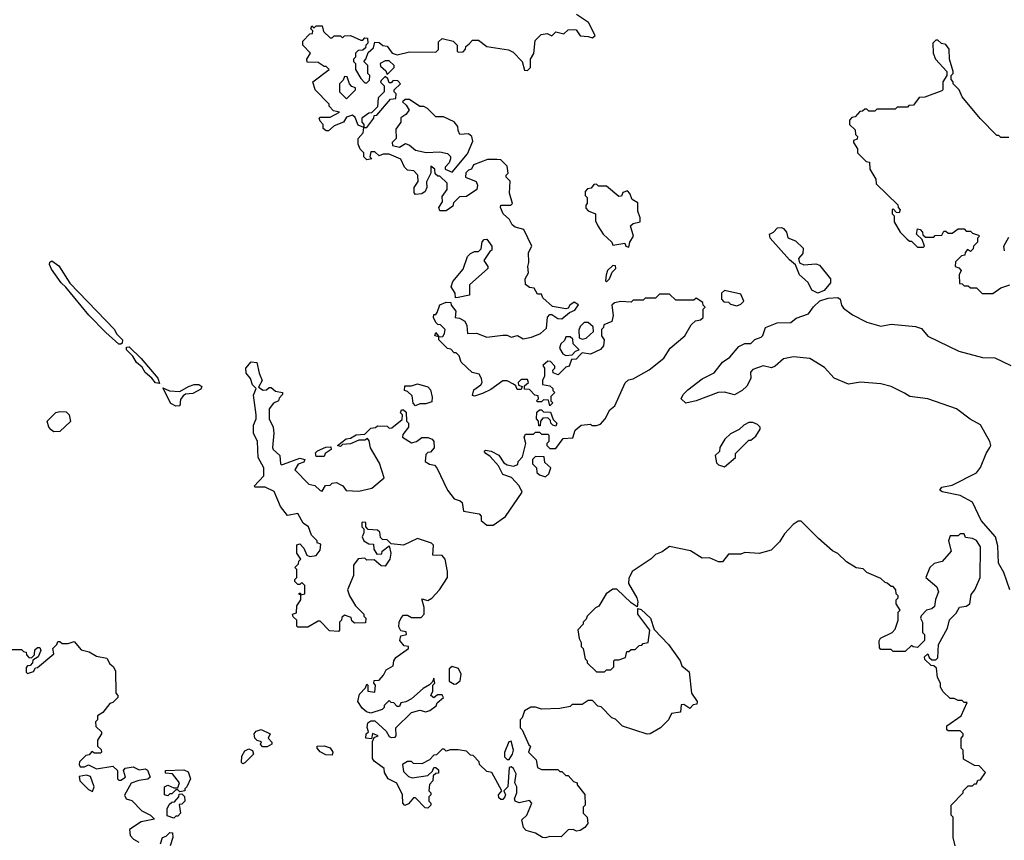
# Model space of a CAD drawing. Extents: x 2210602 to 2357277, y 510288 to 673808.
# Tile 448 of 464: x 2332237 to 2337082, y 651932 to 655970. Entities that reach past the tile are written whole.
import ezdxf

# ---------------------------------------------------------------- set-up
doc = ezdxf.new("R2010")
doc.units = 0

msp = doc.modelspace()

# ---------------------------------------------------------------- linework, layer by layer
at = {"layer": '0CON05XD'}
for points in [[(2334448.3, 655851.7), (2334465, 655870), (2334495, 655870), (2334535, 655837.5), (2334641.7, 655821.7), (2334665, 655810), (2334710, 655765), (2334721.7, 655721.7), (2334735, 655720), (2334750, 655735), (2334750, 655775), (2334767, 655803), (2334773, 655867), (2334803, 655897), (2334831.7, 655901.7), (2334855, 655890), (2334875, 655910), (2334915, 655900), (2334935, 655920), (2334965, 655922.5), (2334975, 655920), (2334995, 655890), (2335035, 655887.5), (2335055, 655880), (2335068.3, 655891.7), (2335035.7, 655955.7), (2334977.5, 655995)], [(2333715, 653360), (2333718.3, 653388.3), (2333700, 653395), (2333700, 653405), (2333673, 653433), (2333657.5, 653475), (2333631.7, 653491.7), (2333605, 653540), (2333555, 653530), (2333520, 653575), (2333488.3, 653648.3), (2333445, 653670), (2333395, 653670), (2333390, 653675), (2333437.5, 653725), (2333437.5, 653765), (2333410, 653815), (2333407.5, 653895), (2333387.5, 653935), (2333387.5, 653975), (2333400, 654005), (2333400, 654025), (2333387, 654123), (2333400, 654155), (2333382.7, 654172.7), (2333372, 654205), (2333350.5, 654230.5), (2333350, 654255), (2333375, 654286), (2333403.6, 654283.6), (2333415, 654230), (2333430, 654195), (2333411.7, 654161.7), (2333435, 654147.5), (2333451.7, 654148.3), (2333465, 654160), (2333475, 654160), (2333495, 654142.5), (2333530, 654135), (2333530, 654125), (2333513, 654107), (2333510, 654095), (2333485, 654082.5), (2333463.8, 654055), (2333463.8, 654005), (2333483.3, 653965), (2333486.7, 653935), (2333481.2, 653865), (2333484.4, 653854.4), (2333516.7, 653825), (2333520, 653785), (2333525, 653780), (2333535, 653782.5), (2333615, 653812.5), (2333640, 653805), (2333635, 653792.5), (2333607.5, 653782.5), (2333590, 653755), (2333660, 653685), (2333688.3, 653678.3), (2333715, 653652.5), (2333725, 653650), (2333741.7, 653678.3), (2333765, 653680), (2333775, 653690), (2333795, 653692.5), (2333813.3, 653683.3), (2333826.4, 653676.4), (2333843, 653653), (2333905, 653650), (2333970, 653665), (2334030, 653715), (2334007, 653787), (2333963, 653863), (2333957, 653897), (2333948.3, 653908.3), (2333935, 653900), (2333905, 653900), (2333865, 653882.5), (2333825, 653880), (2333815, 653870), (2333800, 653875), (2333843, 653907), (2333865, 653910), (2333893, 653927), (2333935, 653930), (2333965, 653960), (2333987, 653963), (2333998.3, 653971.7), (2334045, 653970), (2334055, 653960), (2334068.3, 653961.7), (2334118.3, 654001.7), (2334120, 654025), (2334110, 654035), (2334115, 654050), (2334125, 654050), (2334138.3, 654038.3), (2334140, 653995), (2334150, 653985), (2334150, 653965), (2334121.7, 653928.3), (2334120, 653915), (2334165, 653887.5), (2334190, 653895), (2334215, 653913.3), (2334245, 653914), (2334266, 653906), (2334274.1, 653894.1), (2334276.4, 653863.6), (2334258.3, 653841.7), (2334245, 653840), (2334235, 653830), (2334232.5, 653795), (2334253, 653783), (2334278.3, 653778.3), (2334290, 653765), (2334342.5, 653655), (2334375, 653612.5), (2334405, 653602.5), (2334413.6, 653593.6), (2334420.7, 653550.7), (2334498.3, 653538.3), (2334507, 653527), (2334507.5, 653505), (2334535, 653483.3), (2334567, 653483), (2334627.5, 653525), (2334708.8, 653645), (2334695, 653676.7), (2334657, 653717), (2334615, 653732.5), (2334593.3, 653775), (2334551.2, 653821.2), (2334530, 653835), (2334522.5, 653845), (2334528.3, 653851.7), (2334556.4, 653846.4), (2334595, 653827.5), (2334620, 653790), (2334635, 653780), (2334666.7, 653773.3), (2334688.3, 653781.7), (2334690, 653795), (2334711.7, 653818.3), (2334727.5, 653885), (2334720, 653915), (2334725, 653930), (2334765, 653930), (2334775, 653940), (2334795, 653940), (2334805, 653930), (2334835, 653930), (2334840, 653925), (2334840, 653895), (2334830, 653885), (2334830, 653875), (2334845, 653860), (2334875, 653860), (2334911.7, 653908.3), (2334958.3, 653911.7), (2334970, 653950), (2335000, 653975), (2335045, 653980), (2335053, 653973), (2335075, 653972.5), (2335095, 653980), (2335117.5, 654005), (2335140.7, 654049.3), (2335165, 654070), (2335217, 654183), (2335233, 654197), (2335255, 654202.5), (2335335, 654247.5), (2335406.7, 654305), (2335437, 654353), (2335510, 654415), (2335541.7, 654468.3), (2335561.7, 654488.3), (2335587, 654493), (2335600, 654505), (2335600, 654545), (2335610, 654555), (2335600, 654565), (2335598.3, 654578.3), (2335565, 654600), (2335555, 654590), (2335465, 654590), (2335435, 654620), (2335385, 654620), (2335365, 654600), (2335315, 654600), (2335305, 654590), (2335255, 654590), (2335245, 654580), (2335195, 654582.5), (2335163, 654577), (2335150, 654565), (2335157.5, 654515), (2335150, 654485), (2335111.7, 654468.3), (2335110, 654455), (2335100, 654445), (2335100, 654415), (2335112.5, 654395), (2335110, 654365), (2335095, 654347.5), (2335046.4, 654323.6), (2335005, 654330), (2334995, 654320), (2334975, 654300), (2334951.7, 654298.3), (2334940, 654265), (2334925, 654260), (2334887, 654223), (2334861.7, 654231.7), (2334860, 654245), (2334870, 654255), (2334870, 654265), (2334848.3, 654288.3), (2334835, 654290), (2334811.7, 654268.3), (2334820, 654255), (2334820, 654215), (2334810, 654195), (2334810, 654175), (2334845, 654167.5), (2334860, 654155), (2334860, 654145), (2334870, 654135), (2334850, 654115), (2334850, 654095), (2334860, 654085), (2334845, 654070), (2334838.3, 654098.3), (2334815, 654100), (2334805, 654090), (2334785, 654090), (2334780, 654095), (2334790, 654105), (2334788.3, 654118.3), (2334771.7, 654121.7), (2334745, 654150), (2334721.7, 654151.7), (2334721.7, 654168.3), (2334740, 654185), (2334735, 654200), (2334705, 654200), (2334690, 654185), (2334691.7, 654171.7), (2334710, 654165), (2334705, 654150), (2334685, 654150), (2334678.3, 654168.3), (2334667, 654177), (2334635, 654192.5), (2334615, 654192.5), (2334555, 654150), (2334515, 654130), (2334475, 654117.5), (2334465, 654120), (2334471.7, 654148.3), (2334506.4, 654173.6), (2334512.5, 654185), (2334510, 654205), (2334497.5, 654225), (2334463.6, 654233.6), (2334410, 654285), (2334400, 654315), (2334385, 654330), (2334375, 654330), (2334358.3, 654348.3), (2334341.7, 654351.7), (2334300, 654395), (2334300, 654410), (2334280, 654415), (2334285, 654430), (2334300, 654410), (2334318.3, 654411.7), (2334327.5, 654425), (2334330, 654445), (2334308.3, 654468.3), (2334295, 654470), (2334285, 654480), (2334273.3, 654505), (2334275, 654520), (2334285, 654520), (2334291.7, 654528.3), (2334303.6, 654566.4), (2334335, 654580), (2334358.3, 654578.3), (2334360, 654565), (2334382.5, 654535), (2334380, 654505), (2334401.7, 654501.7), (2334427, 654487), (2334437.5, 654465), (2334440, 654425), (2334485, 654427.5), (2334535, 654407.5), (2334615, 654417.5), (2334635, 654417.5), (2334655, 654407.5), (2334686.4, 654416.4), (2334715, 654400), (2334755, 654407.5), (2334800, 654425), (2334828.8, 654451.2), (2334833.6, 654506.4), (2334845, 654520), (2334855, 654520), (2334885, 654500), (2334905, 654497.5), (2334941.7, 654528.3), (2334969.3, 654540.7), (2334987, 654567), (2334965, 654580), (2334944.1, 654565.9), (2334935, 654550), (2334925, 654547.5), (2334858.3, 654558.3), (2334811.7, 654601.7), (2334805, 654620), (2334785, 654620), (2334768.3, 654648.3), (2334745, 654652.5), (2334726.4, 654666.4), (2334723.8, 654695), (2334741.2, 654725), (2334736.7, 654755), (2334742.5, 654775), (2334740, 654825), (2334756.7, 654855), (2334717.5, 654937.5), (2334675, 654948.8), (2334660.5, 654960.5), (2334646.8, 654986.8), (2334615.8, 655015), (2334602.5, 655045), (2334605, 655057.5), (2334653, 655057), (2334662.5, 655065), (2334646.4, 655116.4), (2334650, 655175), (2334630, 655195), (2334630, 655205), (2334640, 655215), (2334635, 655250), (2334605, 655280), (2334585, 655282.5), (2334538.3, 655281.7), (2334470, 655255), (2334460, 655235), (2334445, 655230), (2334433, 655217), (2334430, 655195), (2334483, 655173), (2334490, 655155), (2334486.1, 655133.9), (2334435, 655100), (2334401.7, 655098.3), (2334371.7, 655068.3), (2334368.3, 655051.7), (2334335, 655030), (2334305, 655030), (2334300, 655045), (2334317, 655073), (2334315, 655100), (2334340, 655135), (2334340, 655165), (2334305, 655200), (2334295, 655200), (2334281.7, 655211.7), (2334280, 655235), (2334260, 655250), (2334260, 655215), (2334238.3, 655171.7), (2334240, 655145), (2334232.5, 655125), (2334215, 655112.5), (2334185, 655110), (2334178.3, 655118.3), (2334177.5, 655145), (2334197, 655173), (2334196.7, 655205), (2334177, 655227), (2334145, 655230), (2334130, 655245), (2334113, 655283), (2334055, 655307.5), (2334025, 655307.5), (2334005, 655300), (2333985, 655320), (2333965, 655320), (2333960, 655295), (2333970, 655285), (2333945, 655280), (2333930, 655295), (2333930, 655315), (2333913, 655333), (2333903, 655357), (2333902.5, 655385), (2333927, 655413), (2333930, 655440), (2333901.7, 655451.7), (2333888.3, 655488.3), (2333875, 655500), (2333845, 655490), (2333830, 655465), (2333785, 655447.5), (2333757, 655423), (2333745, 655422.5), (2333730, 655435), (2333730, 655455), (2333715, 655470), (2333710, 655485), (2333715, 655490), (2333765, 655490), (2333810, 655515), (2333781.7, 655521.7), (2333760, 655545), (2333760, 655555), (2333690, 655625), (2333680, 655665), (2333760, 655725), (2333745, 655740), (2333735, 655740), (2333705, 655760), (2333651.7, 655761.7), (2333650, 655775), (2333667.5, 655805), (2333630, 655845), (2333630, 655865), (2333665, 655900), (2333678.3, 655901.7), (2333680, 655915), (2333670, 655925), (2333675, 655940), (2333685, 655930), (2333695, 655940), (2333725, 655940), (2333731.7, 655911.7), (2333765, 655880), (2333775, 655880), (2333785, 655890), (2333815, 655890), (2333825, 655880), (2333835, 655890), (2333865, 655892.5), (2333915, 655870), (2333925, 655870), (2333935, 655880), (2333948.3, 655878.3), (2333950, 655855), (2333940, 655845), (2333938.3, 655831.7), (2333925, 655820), (2333901.7, 655818.3), (2333890, 655805), (2333890, 655785), (2333880, 655775), (2333880, 655765), (2333890, 655755), (2333890, 655725), (2333915, 655680), (2333935, 655660), (2333945, 655660), (2333958.3, 655671.7), (2333960, 655695), (2333950, 655705), (2333950, 655745), (2333930, 655765), (2333940, 655775), (2333951.7, 655808.3), (2333978.3, 655831.7), (2333985, 655860), (2334005, 655857.5), (2334023, 655843), (2334045, 655840), (2334070, 655805), (2334095, 655797.5), (2334155, 655812.5), (2334285, 655810), (2334297, 655823), (2334298.3, 655861.7), (2334315, 655877.5), (2334370, 655865), (2334390, 655845), (2334390, 655815), (2334395, 655810), (2334418.3, 655811.7), (2334430, 655825), (2334431.7, 655838.3), (2334448.3, 655851.7)], [(2337105, 655390), (2337065, 655390), (2337055, 655400), (2337045, 655400), (2336963.6, 655483.6), (2336875, 655590), (2336860, 655625), (2336830, 655655), (2336830, 655665), (2336820, 655675), (2336820, 655695), (2336830, 655705), (2336830, 655715), (2336812.5, 655775), (2336810, 655825), (2336795, 655847.5), (2336773, 655853), (2336755, 655870), (2336745, 655870), (2336730, 655855), (2336732.5, 655805), (2336743.3, 655775), (2336800, 655715), (2336800, 655695), (2336780, 655665), (2336780, 655625), (2336775, 655620), (2336691.7, 655588.3), (2336663, 655587), (2336635, 655550), (2336613, 655547), (2336605, 655540), (2336555, 655540), (2336545, 655530), (2336455, 655530), (2336445, 655520), (2336415, 655520), (2336405, 655530), (2336395, 655530), (2336385, 655520), (2336371.7, 655518.3), (2336348.3, 655491.7), (2336331.7, 655488.3), (2336320, 655475), (2336320, 655455), (2336348.3, 655428.3), (2336350, 655405), (2336360, 655395), (2336358.3, 655381.7), (2336340, 655375), (2336340, 655365), (2336360, 655335), (2336360, 655315), (2336401.7, 655271.7), (2336418.3, 655268.3), (2336420, 655235), (2336450, 655185), (2336451.7, 655161.7), (2336558.3, 655058.3), (2336560, 655045), (2336570, 655035), (2336565, 655020), (2336551.7, 655021.7), (2336535, 655040), (2336530, 655035), (2336530, 655015), (2336540, 655005), (2336540, 654975), (2336570, 654925), (2336601.7, 654891.7), (2336615, 654880), (2336625, 654880), (2336655, 654850), (2336685, 654850), (2336690, 654855), (2336678.3, 654888.3), (2336650, 654915), (2336655, 654940), (2336668.3, 654938.3), (2336680, 654925), (2336681.7, 654911.7), (2336695, 654900), (2336735, 654900), (2336742.5, 654907.5), (2336775, 654910), (2336785, 654930), (2336795, 654930), (2336805, 654920), (2336825, 654920), (2336855, 654940), (2336885, 654940), (2336895, 654930), (2336915, 654930), (2336925, 654920), (2336955, 654910), (2336960, 654905), (2336950, 654895), (2336950, 654875), (2336930, 654855), (2336928.3, 654841.7), (2336915, 654830), (2336901.7, 654838.3), (2336890, 654825), (2336888.3, 654811.7), (2336871.7, 654808.3), (2336841.7, 654778.3), (2336840, 654755), (2336858.3, 654748.3), (2336870, 654735), (2336860, 654715), (2336861.7, 654671.7), (2336875, 654670), (2336885, 654660), (2336905, 654660), (2336915, 654650), (2336945, 654650), (2336973, 654623), (2337025, 654622.5)], [(2334045, 655700), (2334080, 655735), (2334080, 655745), (2334055, 655767.5), (2334035, 655767.5), (2334010, 655755), (2334011.7, 655741.7), (2334038.3, 655718.3), (2334045, 655700)], [(2333845, 655580), (2333890, 655625), (2333890, 655635), (2333871.7, 655641.7), (2333860, 655655), (2333848.3, 655688.3), (2333835, 655690), (2333828.3, 655671.7), (2333810, 655655), (2333810, 655615), (2333845, 655580)], [(2333945, 655440), (2333980, 655485), (2333981.7, 655498.3), (2333995, 655500), (2334061.7, 655578.3), (2334088.3, 655581.7), (2334090, 655605), (2334080, 655615), (2334080, 655625), (2334110, 655655), (2334098.3, 655668.3), (2334075, 655670), (2334065, 655660), (2334055, 655660), (2334048.3, 655678.3), (2334035, 655690), (2334015, 655670), (2334013, 655663), (2334030, 655645), (2334030, 655615), (2334000, 655585), (2333998.3, 655541.7), (2333968.3, 655511.7), (2333955, 655510), (2333920, 655485), (2333920, 655465), (2333930, 655455), (2333930, 655440), (2333945, 655440)], [(2334365, 655220), (2334440.7, 655309.3), (2334467, 655373), (2334462.5, 655395), (2334445, 655407.5), (2334402.5, 655405), (2334393.9, 655423.9), (2334393.3, 655445), (2334375, 655467.5), (2334321.7, 655491.7), (2334285, 655492.5), (2334243.6, 655533.6), (2334225, 655542.5), (2334205, 655542.5), (2334155, 655577.5), (2334133, 655577), (2334120, 655565), (2334139.3, 655549.3), (2334152.5, 655525), (2334136.4, 655503.6), (2334113, 655487), (2334112.5, 655465), (2334088.3, 655431.7), (2334090, 655385), (2334070, 655365), (2334071.7, 655351.7), (2334105, 655342.5), (2334135, 655360), (2334155, 655352.5), (2334185, 655327.5), (2334237, 655317), (2334305, 655320), (2334341.7, 655311.7), (2334357, 655297), (2334357.5, 655285), (2334350, 655265), (2334330, 655245), (2334330, 655235), (2334365, 655220)], [(2335235, 654850), (2335240, 654875), (2335256.7, 654905), (2335242.5, 654955), (2335255, 654967.5), (2335290, 654975), (2335290, 654995), (2335278.3, 655028.3), (2335278.3, 655068.3), (2335250, 655085), (2335240, 655115), (2335227, 655127), (2335205, 655120), (2335198.3, 655101.7), (2335185, 655100), (2335125, 655150), (2335085, 655150), (2335075, 655160), (2335061.7, 655158.3), (2335048.3, 655141.7), (2335031.7, 655138.3), (2335020, 655125), (2335020, 655105), (2335030, 655095), (2335030, 655065), (2335023, 655057), (2335023, 655043), (2335035, 655030), (2335070, 655015), (2335070.7, 654980.7), (2335082.5, 654955), (2335107.5, 654915), (2335150, 654875), (2335155, 654860), (2335215, 654870), (2335220, 654855), (2335235, 654850)], [(2336165, 654623.8), (2336135, 654638.8), (2336116.7, 654676.7), (2336075, 654714), (2336054.2, 654764.2), (2336025, 654788), (2335929.2, 654895), (2335926.2, 654913.8), (2335946.4, 654923.6), (2335966, 654945), (2335985, 654947.5), (2335995, 654942.5), (2336009.5, 654925), (2336016.1, 654896.1), (2336055, 654882.2), (2336092.7, 654845), (2336090.8, 654819.2), (2336068.8, 654795), (2336074.1, 654774.1), (2336095, 654764.2), (2336155, 654768), (2336172.7, 654762.7), (2336227.5, 654695), (2336227.5, 654675), (2336195, 654637.5), (2336165, 654623.8)], [(2334381.7, 654601.7), (2334380, 654625), (2334360, 654655), (2334368.3, 654681.7), (2334418.3, 654741.7), (2334440, 654805), (2334455, 654820), (2334475, 654830), (2334495, 654830), (2334508.3, 654841.7), (2334513, 654877), (2334521.7, 654888.3), (2334535, 654890), (2334560, 654855), (2334560, 654835), (2334550, 654830), (2334520, 654785), (2334540, 654755), (2334540, 654745), (2334450, 654665), (2334450, 654615), (2334395, 654602.5), (2334381.7, 654601.7)], [(2337083, 654833), (2337080, 654855), (2337105, 654900)], [(2332735, 654372.5), (2332725, 654372.5), (2332660, 654430), (2332576.1, 654516.1), (2332463.9, 654653.9), (2332440, 654675), (2332393, 654743), (2332383.8, 654765), (2332385, 654777.5), (2332395, 654782.5), (2332428.6, 654758.6), (2332484, 654674), (2332702.5, 654445), (2332713.8, 654423.8), (2332742.5, 654395), (2332741.7, 654378.3), (2332735, 654372.5)], [(2335125, 654680), (2335140, 654695), (2335151.7, 654728.3), (2335170, 654745), (2335168.3, 654758.3), (2335155, 654760), (2335130, 654735), (2335122.5, 654715), (2335120, 654685), (2335125, 654680)], [(2337025, 654622.5), (2337065, 654650), (2337110, 654665)], [(2335765, 654562.5), (2335785, 654570), (2335800, 654585), (2335785, 654620), (2335705, 654637.5), (2335690, 654625), (2335690, 654595), (2335701.7, 654581.7), (2335725, 654580), (2335735, 654570), (2335765, 654562.5)], [(2337108.6, 653165), (2337079.1, 653249.1), (2337053.1, 653295), (2337050.2, 653380.2), (2337039.5, 653425), (2336968.5, 653505), (2336925.3, 653595.3), (2336865, 653627.7), (2336775.9, 653645.9), (2336764.2, 653655), (2336775, 653669.2), (2336825, 653678.9), (2336945, 653739.4), (2336965, 653765.8), (2336992.1, 653835), (2337011.5, 653865), (2337015.5, 653875), (2337010.9, 653895), (2336965, 653976.9), (2336914.1, 654004.1), (2336846, 654055), (2336705, 654104.5), (2336616.7, 654115), (2336591.6, 654131.6), (2336525, 654164.6), (2336475, 654177.5), (2336375, 654186.9), (2336315, 654175.8), (2336245, 654206), (2336197.9, 654257.9), (2336125, 654303.3), (2336045, 654310.6), (2335995, 654300.8), (2335955, 654264.2), (2335936.4, 654256.4), (2335895, 654265.8), (2335845, 654248.8), (2335833.3, 654235), (2335834.3, 654205), (2335815, 654166), (2335792.5, 654145), (2335755, 654124.4), (2335705, 654137.1), (2335674.4, 654135.6), (2335565.8, 654094.2), (2335515, 654083.3), (2335491.2, 654105), (2335501.2, 654125), (2335525, 654148), (2335595, 654202), (2335655, 654232.9), (2335695, 654284), (2335730.7, 654309.3), (2335775, 654361.4), (2335805, 654375.7), (2335835, 654376.7), (2335855, 654396.7), (2335885, 654407.5), (2335893.8, 654416.2), (2335907.5, 654455), (2335965, 654478.8), (2336030.8, 654479.2), (2336058.3, 654501.7), (2336117.9, 654522.1), (2336143, 654557), (2336175, 654586.7), (2336215, 654600), (2336263.6, 654603.6), (2336274.1, 654594.1), (2336281.1, 654565), (2336291.2, 654551.2), (2336335, 654516.9), (2336405, 654481.9), (2336475, 654461.9), (2336525, 654472), (2336645, 654460), (2336675, 654450), (2336705, 654413.3), (2336859.1, 654339.1), (2336975, 654308), (2337035, 654305.7), (2337115, 654268.1)], [(2335005, 654397.5), (2335025, 654402.5), (2335060, 654435), (2335058.3, 654458.3), (2335035, 654480), (2335015, 654480), (2334995, 654460), (2334988.3, 654441.7), (2334990, 654405), (2335005, 654397.5)], [(2334925, 654317.5), (2334955, 654320), (2334971.7, 654338.3), (2334990, 654345), (2334960, 654375), (2334958.3, 654398.3), (2334945, 654410), (2334925, 654410), (2334918.3, 654391.7), (2334900, 654375), (2334893, 654353), (2334910, 654325), (2334925, 654317.5)], [(2332925, 654180), (2332905, 654182.5), (2332886.7, 654206.7), (2332853.6, 654233.6), (2332839.3, 654259.3), (2332812.3, 654282.3), (2332793.8, 654313.8), (2332762.5, 654345), (2332761.7, 654358.3), (2332775, 654360), (2332835, 654302.5), (2332916.1, 654206.1), (2332925, 654180)], [(2333005, 654067.5), (2332980.7, 654080.7), (2332941.7, 654158.3), (2332973.3, 654143.3), (2333025, 654140), (2333066.7, 654165), (2333095, 654174.3), (2333117.5, 654175), (2333133.3, 654165), (2333128.8, 654151.2), (2333089.5, 654130.5), (2333053.3, 654126.7), (2333040.7, 654119.3), (2333028.3, 654101.7), (2333025, 654070), (2333005, 654067.5)], [(2334185, 654070), (2334173, 654083), (2334168.3, 654118.3), (2334145, 654140), (2334130, 654145), (2334131.7, 654168.3), (2334165, 654167.5), (2334195, 654177.5), (2334245, 654163.3), (2334257.7, 654147.7), (2334267, 654113), (2334265, 654090), (2334235, 654080), (2334205, 654080), (2334185, 654070)], [(2332405, 653942.5), (2332391.7, 653951.7), (2332380, 653965), (2332372.5, 653995), (2332415, 654036.7), (2332435, 654042.5), (2332465, 654040), (2332480, 654025), (2332487, 653993), (2332435, 653943.3), (2332405, 653942.5)], [(2334875, 653970), (2334860, 653975), (2334850, 653985), (2334848.3, 653998.3), (2334835, 654010), (2334811.7, 654008.3), (2334800, 653995), (2334798.3, 653971.7), (2334791.7, 653971.7), (2334790, 653995), (2334780, 654005), (2334781.7, 654038.3), (2334795, 654050), (2334805, 654050), (2334815, 654040), (2334848.3, 654038.3), (2334861.7, 654001.7), (2334880, 653985), (2334875, 653970)], [(2335705, 653770), (2335760, 653815), (2335760, 653835), (2335825, 653900), (2335835, 653900), (2335859.3, 653920.7), (2335880, 653955), (2335880, 653965), (2335868.3, 653978.3), (2335845, 653987.5), (2335825, 653987.5), (2335800, 653975), (2335777, 653953), (2335735, 653932.5), (2335707.5, 653905), (2335682.5, 653865), (2335680, 653845), (2335660, 653825), (2335665, 653790), (2335675, 653780), (2335705, 653770)], [(2333735, 653820), (2333695, 653820), (2333691.7, 653838.3), (2333701.7, 653848.3), (2333743.6, 653866.4), (2333767.5, 653867.5), (2333770, 653855), (2333740, 653835), (2333735, 653820)], [(2334825, 653720), (2334840, 653735), (2334850, 653765), (2334821.7, 653791.7), (2334818.3, 653818.3), (2334775, 653820), (2334760, 653805), (2334760, 653785), (2334780, 653765), (2334781.7, 653741.7), (2334795, 653730), (2334825, 653720)], [(2336870, 652545), (2336900, 652610), (2336885, 652610), (2336875, 652620), (2336855, 652620), (2336835, 652630), (2336815, 652630), (2336781.7, 652661.7), (2336767.5, 652685), (2336767.5, 652705), (2336753, 652733), (2336748.3, 652778.3), (2336735, 652790), (2336721.7, 652791.7), (2336691.7, 652821.7), (2336690, 652835), (2336705, 652850), (2336711.7, 652831.7), (2336725, 652820), (2336745, 652820), (2336755, 652830), (2336757.5, 652895), (2336802.5, 652975), (2336813, 653017), (2336845, 653050), (2336861.7, 653078.3), (2336895, 653083.3), (2336912.5, 653095), (2336918.3, 653141.7), (2336937.5, 653165), (2336963.3, 653225), (2336965, 653376.7), (2336945, 653406.7), (2336925, 653417.5), (2336891.7, 653421.7), (2336885, 653440), (2336865, 653440), (2336855, 653430), (2336815, 653430), (2336807.5, 653405), (2336820, 653355), (2336776.2, 653303.8), (2336736.1, 653293.9), (2336716.2, 653275), (2336696.7, 653225), (2336749.5, 653179.5), (2336757.5, 653155), (2336743, 653117), (2336738.3, 653081.7), (2336725, 653070), (2336700, 653065), (2336673, 653037), (2336670, 653025), (2336680, 653005), (2336680, 652955), (2336690, 652945), (2336690, 652915), (2336655, 652880), (2336633, 652883), (2336625, 652890), (2336595, 652860), (2336535, 652860), (2336525, 652870), (2336475, 652870), (2336468.3, 652878.3), (2336467, 652913), (2336473.6, 652926.4), (2336530, 652955), (2336545, 652970), (2336560, 653015), (2336560, 653055), (2336570, 653065), (2336550, 653095), (2336550, 653115), (2336560, 653125), (2336560, 653135), (2336550, 653145), (2336547.5, 653165), (2336535, 653180), (2336525, 653180), (2336505, 653197.5), (2336495, 653200), (2336475, 653220), (2336405, 653250), (2336387, 653267), (2336353, 653273), (2336305, 653302.5), (2336263, 653343), (2336237, 653357), (2336167, 653417), (2336081.7, 653501.7), (2336068.3, 653501.7), (2336043.6, 653486.4), (2336000.7, 653439.3), (2335975, 653400), (2335935, 653360), (2335875, 653342.5), (2335805, 653347.5), (2335785, 653340), (2335725, 653340), (2335695, 653302.5), (2335675, 653302.5), (2335631.7, 653321.7), (2335595, 653320), (2335537, 653357), (2335435, 653377.5), (2335398.8, 653351.2), (2335365, 653337.5), (2335345, 653317.5), (2335250, 653255), (2335235, 653220), (2335231.9, 653195), (2335274.4, 653125), (2335278.9, 653105), (2335275, 653080), (2335245, 653100.8), (2335175, 653167.5), (2335155, 653167.5), (2335122.5, 653145), (2335086.4, 653083.6), (2335070, 653075), (2335030, 653035), (2335025, 653020), (2335010, 653005), (2335010, 652995), (2334983, 652967), (2334990, 652925), (2335000, 652905), (2335000, 652885), (2335010, 652875), (2335020, 652825), (2335030, 652815), (2335030, 652805), (2335075, 652760), (2335115, 652760), (2335125, 652770), (2335145, 652770), (2335160, 652785), (2335160, 652815), (2335165, 652820), (2335185, 652820), (2335218.3, 652831.7), (2335225, 652860), (2335235, 652860), (2335245, 652870), (2335265, 652870), (2335285, 652890), (2335298.3, 652891.7), (2335305, 652900), (2335330, 652905), (2335337.5, 652965), (2335279.2, 653045), (2335278.3, 653071.7), (2335295, 653068), (2335341.2, 653025), (2335358.8, 652968.8), (2335430, 652895), (2335487.5, 652815), (2335495, 652790), (2335530.7, 652760.7), (2335542.5, 652655), (2335570, 652615), (2335568.3, 652601.7), (2335551.7, 652598.3), (2335535, 652580), (2335505, 652600), (2335491.7, 652598.3), (2335488.3, 652561.7), (2335443.6, 652556.4), (2335430, 652525), (2335390, 652485), (2335340, 652455), (2335325, 652453.3), (2335203, 652493), (2335168.3, 652528.3), (2335150, 652535), (2335098.3, 652588.3), (2335081.7, 652591.7), (2335055, 652620), (2335035, 652620), (2335005, 652600), (2334955, 652600), (2334945, 652590), (2334895, 652580), (2334805, 652577.5), (2334775, 652587.5), (2334752.5, 652587.5), (2334721.7, 652568.3), (2334710, 652535), (2334700, 652525), (2334700, 652485), (2334710, 652475), (2334741.7, 652401.7), (2334750, 652395), (2334740, 652365), (2334778.3, 652328.3), (2334785, 652290), (2334805, 652280), (2334885, 652280), (2334895, 652270), (2334905, 652270), (2334925, 652250), (2334935, 652250), (2334961.7, 652221.7), (2334980, 652215), (2334980, 652205), (2335017, 652157), (2335020, 652105), (2335010, 652095), (2335010, 652065), (2335030, 652045), (2335032.5, 652015), (2335017.5, 651995), (2334995, 651980), (2334977, 651977), (2334960, 651985), (2334935, 651982.5), (2334901.7, 651948.3), (2334845, 651950), (2334825, 651943.3), (2334810, 651945), (2334775, 651966.7), (2334729.3, 651979.3), (2334716.7, 651995), (2334707, 652033), (2334732.5, 652055), (2334757.5, 652115), (2334745, 652127.5), (2334695, 652116.2), (2334674.2, 652124.2), (2334671.2, 652135), (2334683.3, 652165), (2334683.3, 652195), (2334672.5, 652215), (2334679.3, 652259.3), (2334666.7, 652285), (2334655, 652292.5), (2334645, 652290), (2334638.8, 652195), (2334620, 652175), (2334626.7, 652155), (2334623.3, 652145), (2334615, 652132.5), (2334605, 652132.5), (2334595, 652140), (2334592.5, 652155), (2334610, 652175), (2334560, 652265), (2334535, 652270), (2334500, 652305), (2334498.3, 652318.3), (2334468.3, 652348.3), (2334455, 652350), (2334435, 652370), (2334395, 652377.5), (2334355, 652377.5), (2334335, 652370), (2334325, 652380), (2334315, 652380), (2334288.3, 652351.7), (2334275, 652350), (2334253, 652327), (2334215, 652307.5), (2334175, 652310), (2334165, 652320), (2334145, 652320), (2334120, 652305), (2334125, 652270), (2334150, 652245), (2334168.3, 652238.3), (2334245, 652250), (2334268.3, 652271.7), (2334275, 652290), (2334285, 652290), (2334298.3, 652278.3), (2334298.3, 652261.7), (2334285, 652260), (2334271.7, 652248.3), (2334270, 652225), (2334253, 652207), (2334250, 652175), (2334260, 652165), (2334260, 652155), (2334250, 652145), (2334250, 652125), (2334260, 652115), (2334260, 652105), (2334245, 652090), (2334231.7, 652091.7), (2334185, 652140), (2334175, 652140), (2334149.3, 652110.7), (2334132.5, 652102.5), (2334122.5, 652115), (2334120, 652155), (2334093, 652213), (2334050, 652235), (2334032.5, 652265), (2334030, 652285), (2333981.7, 652321.7), (2333972.5, 652335), (2333972.5, 652417.5), (2333981.7, 652438.3), (2334000, 652445), (2333972.5, 652457.5), (2333968.3, 652431.7), (2333940, 652435), (2333942.5, 652455), (2333952.5, 652465), (2333946.1, 652486.1), (2333950.5, 652509.5), (2333965, 652520), (2333985, 652518.8), (2334039.5, 652469.5), (2334055, 652442.5), (2334065, 652437.5), (2334085, 652440), (2334090, 652445), (2334087.5, 652485), (2334165, 652560), (2334205, 652572.5), (2334235, 652563.3), (2334255, 652570), (2334285.9, 652594.1), (2334291.2, 652608.8), (2334322.5, 652635), (2334315, 652647.5), (2334293, 652647), (2334275, 652632.5), (2334260, 652645), (2334270, 652665), (2334270, 652695), (2334280, 652705), (2334275, 652730), (2334268.3, 652711.7), (2334253, 652697), (2334221.7, 652678.3), (2334165, 652627.5), (2334137, 652613), (2334111.7, 652608.3), (2334105, 652590), (2334095, 652590), (2334078.3, 652608.3), (2334065, 652610), (2334055, 652620), (2334030, 652595), (2334030, 652585), (2334020, 652575), (2333965, 652556.7), (2333943.9, 652563.9), (2333921.4, 652581.4), (2333901.2, 652615), (2333909.3, 652650.7), (2333938.3, 652681.7), (2333945, 652700), (2333950, 652695), (2333950, 652665), (2333985, 652660), (2333987.5, 652695), (2333980, 652705), (2333981.7, 652718.3), (2334005, 652720), (2334027.5, 652745), (2334040, 652770), (2334075, 652790), (2334077.5, 652815), (2334088.3, 652831.7), (2334150, 652875), (2334150, 652885), (2334129.3, 652889.3), (2334106.7, 652915), (2334111.7, 652938.3), (2334140, 652945), (2334138.3, 652958.3), (2334111.7, 652961.7), (2334103, 652983), (2334103.3, 653005), (2334113.9, 653026.1), (2334125, 653040), (2334145, 653040), (2334165, 653027.5), (2334211.7, 653028.3), (2334227.5, 653045), (2334226.7, 653076.7), (2334215, 653120), (2334245, 653112.5), (2334265, 653122.5), (2334302.5, 653165), (2334342.5, 653225), (2334342.5, 653255), (2334330, 653315), (2334315, 653332.5), (2334270, 653335), (2334273.3, 653383.3), (2334263.8, 653393.8), (2334195, 653417.5), (2334125, 653383.3), (2334065, 653390), (2334045, 653410), (2334021.7, 653411.7), (2334012.5, 653422.5), (2334008.3, 653448.3), (2333997.5, 653457.5), (2333951.7, 653461.7), (2333940, 653475), (2333940, 653495), (2333925, 653497.5), (2333920, 653495), (2333920, 653475), (2333930, 653465), (2333930, 653445), (2333922.5, 653425), (2333930, 653405), (2333955, 653390), (2333978.3, 653388.3), (2333980, 653365), (2333995, 653340), (2334018.3, 653341.7), (2334020, 653355), (2334055, 653380), (2334062.5, 653345), (2334057.5, 653315), (2334035, 653280), (2334015, 653282.5), (2333981.7, 653311.7), (2333945, 653310), (2333935, 653320), (2333903, 653317), (2333880, 653285), (2333880, 653235), (2333850, 653165), (2333860, 653135), (2333890, 653085), (2333930, 653045), (2333930, 653035), (2333940, 653025), (2333938.3, 653001.7), (2333885, 653000), (2333871.7, 653011.7), (2333868.3, 653028.3), (2333835, 653040), (2333821.7, 653028.3), (2333820, 653015), (2333810, 653005), (2333810, 652965), (2333805, 652960), (2333761.7, 652961.7), (2333715, 653010), (2333705, 653010), (2333655, 652980), (2333605, 652980), (2333600, 652985), (2333600, 653015), (2333581.7, 653031.7), (2333580, 653045), (2333598.3, 653051.7), (2333600, 653085), (2333620, 653115), (2333620, 653140), (2333611.7, 653141.7), (2333611.7, 653148.3), (2333618.3, 653148.3), (2333620, 653140), (2333640, 653145), (2333640, 653185), (2333625, 653200), (2333615, 653190), (2333605, 653190), (2333590, 653205), (2333590, 653215), (2333600, 653225), (2333600, 653265), (2333590, 653275), (2333608.3, 653291.7), (2333610, 653305), (2333620, 653315), (2333600, 653345), (2333600, 653385), (2333615, 653390), (2333635, 653370), (2333650, 653335), (2333665, 653327.5), (2333695, 653333.3), (2333715, 653360)], [(2332195, 652870), (2332245, 652870), (2332255, 652860), (2332268.3, 652858.3), (2332270, 652845), (2332281.7, 652831.7), (2332295, 652830), (2332310, 652845), (2332311.7, 652868.3), (2332325, 652880), (2332335, 652880)], [(2332335, 652880), (2332340, 652865), (2332327.5, 652835), (2332301.7, 652818.3), (2332300, 652805), (2332288.3, 652791.7), (2332275, 652790), (2332268.3, 652781.7), (2332268.3, 652758.3), (2332275, 652752.5), (2332305, 652762.5), (2332315, 652780), (2332325, 652782.5), (2332405, 652850), (2332400, 652875), (2332420, 652895), (2332425, 652910), (2332435, 652910), (2332445, 652900), (2332475, 652900), (2332505, 652910), (2332539.3, 652869.3), (2332578.8, 652858.8), (2332615, 652837.5), (2332665, 652827.5), (2332680.7, 652800.7), (2332697, 652787), (2332707.5, 652765), (2332710, 652655), (2332720, 652645), (2332720, 652635), (2332695, 652610), (2332680, 652605), (2332645, 652560), (2332620, 652545), (2332620, 652525), (2332610, 652515), (2332611.7, 652491.7), (2332640, 652465), (2332640, 652455), (2332620, 652425), (2332620, 652395), (2332638.3, 652378.3), (2332640, 652365), (2332635, 652360), (2332605, 652360), (2332591.7, 652368.3), (2332578.3, 652351.7), (2332561.7, 652348.3), (2332531.7, 652318.3), (2332530, 652305), (2332535, 652293.3), (2332555, 652293.8), (2332575, 652302.5), (2332615, 652284.2), (2332695, 652296.7), (2332718.8, 652275), (2332717.5, 652235), (2332725, 652227.5), (2332735, 652227.5), (2332757, 652243), (2332747.5, 652275), (2332755, 652286.7), (2332795, 652294), (2332825, 652278.8), (2332855, 652283.8), (2332866.1, 652276.1), (2332878.3, 652241.7), (2332867, 652233), (2332823.6, 652226.4), (2332785, 652212.5), (2332753, 652153), (2332760, 652135), (2332788.3, 652128.3), (2332837, 652077), (2332880, 652055), (2332900, 652035), (2332835, 652022.5), (2332777.5, 651985), (2332780, 651955), (2332797, 651937), (2332823.3, 651923.3)], [(2334375, 652700), (2334385, 652702.5), (2334403.6, 652716.4), (2334409.3, 652749.3), (2334396.4, 652776.4), (2334365, 652787.5), (2334350, 652775), (2334350, 652715), (2334375, 652700)], [(2336840, 651905), (2336830, 651945), (2336830, 652045), (2336820, 652055), (2336820, 652105), (2336880, 652165), (2336880, 652175), (2336905, 652200), (2336925, 652200), (2336935, 652210), (2336945, 652210), (2336951.7, 652228.3), (2336965, 652230), (2336990, 652265), (2336958.3, 652298.3), (2336935, 652300), (2336881.7, 652331.7), (2336880, 652375), (2336870, 652385), (2336870, 652435), (2336880, 652445), (2336880, 652455), (2336865, 652470), (2336805, 652470), (2336800, 652475), (2336800, 652495), (2336870, 652545)], [(2333431.2, 652391.2), (2333422.5, 652405), (2333427, 652417), (2333405, 652423.3), (2333393.3, 652435), (2333390, 652455), (2333400.8, 652469.2), (2333425, 652476.2), (2333470, 652455), (2333460, 652435), (2333477.5, 652415), (2333476.7, 652405), (2333455, 652392), (2333431.2, 652391.2)], [(2333775, 652350), (2333743, 652353), (2333715, 652367.5), (2333700, 652385), (2333700, 652395), (2333735, 652396.7), (2333765, 652387.5), (2333777.5, 652365), (2333775, 652350)], [(2334645, 652330), (2334662.5, 652355), (2334667.5, 652375), (2334655, 652420), (2334643, 652417), (2334623, 652363), (2334623, 652343), (2334635, 652330), (2334645, 652330)], [(2333335, 652307.5), (2333327.5, 652315), (2333330, 652345), (2333345, 652372.5), (2333365, 652382.5), (2333383, 652373), (2333387.5, 652355), (2333345, 652312.5), (2333335, 652307.5)], [(2332595, 652172.5), (2332602.5, 652195), (2332585.6, 652245.6), (2332565, 652252.5), (2332530, 652245), (2332532.5, 652225), (2332575, 652182.5), (2332595, 652172.5)], [(2332965, 652150), (2332950, 652155), (2332950, 652195), (2332965, 652202.5), (2332995, 652190), (2333015, 652190), (2333022.5, 652215), (2332989.3, 652259.3), (2332955, 652262.5), (2332954, 652276), (2333045, 652278), (2333065, 652268.8), (2333076.7, 652235), (2333060, 652195), (2333050, 652185), (2333050, 652175), (2333025, 652170), (2333015, 652180), (2333005, 652180), (2332985, 652160), (2332975, 652160), (2332965, 652150)], [(2332995, 652040), (2332961.7, 652051.7), (2332963, 652087), (2332971.7, 652108.3), (2332985, 652120), (2332998.3, 652121.7), (2333020, 652145), (2333021.7, 652158.3), (2333035, 652160), (2333047, 652147), (2333050, 652125), (2333035, 652110), (2333021.7, 652108.3), (2333027.5, 652065), (2333015, 652050), (2333005, 652050), (2332995, 652040)], [(2332930, 651915), (2332940, 651945), (2332958.3, 651951.7), (2332975, 651970), (2332988.3, 651968.3), (2332990, 651945), (2332977.5, 651905)]]:
    msp.add_lwpolyline(points, dxfattribs=at)

doc.saveas('drawing.dxf')
